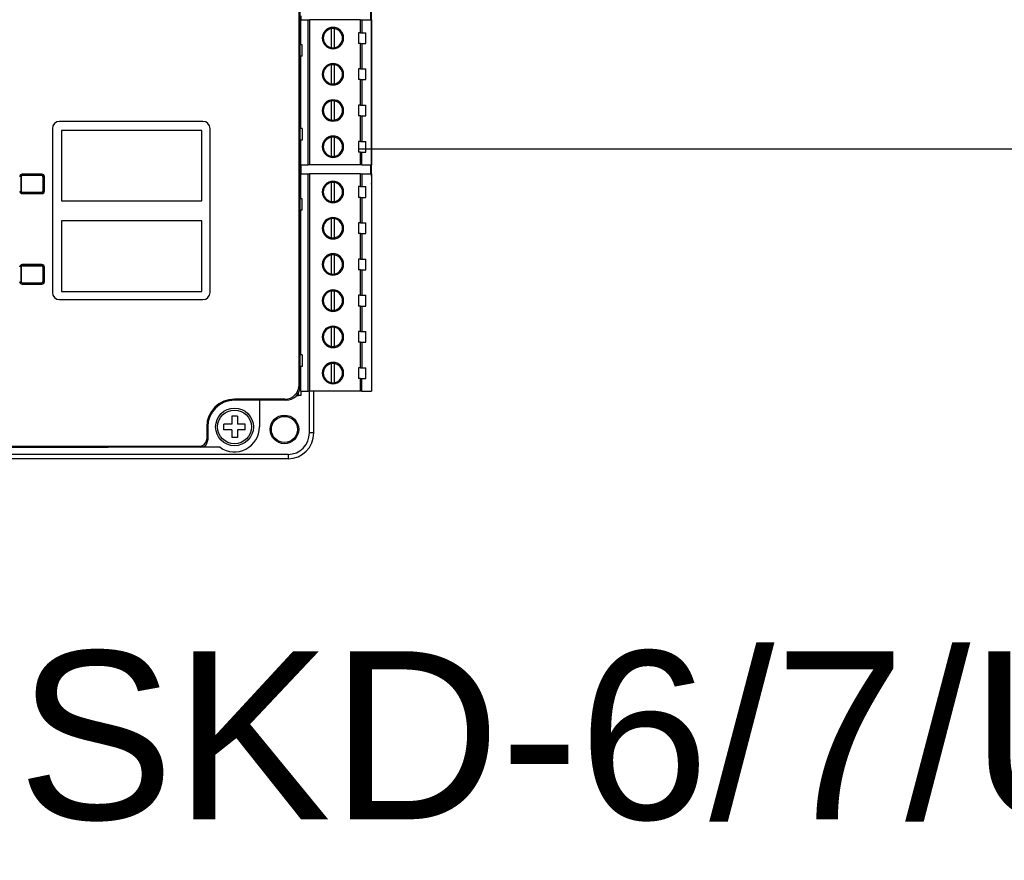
# Model space of a CAD drawing. Header units: millimetres. Extents: x -7023 to 53801, y 9849 to 33561.
# Tile 484 of 537: x 29437 to 29574, y 27578 to 27695. Entities that reach past the tile are written whole.
import ezdxf
from ezdxf.enums import TextEntityAlignment as Align

# ---------------------------------------------------------------- set-up
doc = ezdxf.new("R2010")
doc.units = ezdxf.units.MM
doc.layers.add('IE_SKD', color=6, linetype='Continuous')
doc.styles.get("Standard").update_dxf_attribs({"font": 'arial.ttf'})

# ---------------------------------------------------------------- blocks, each defined once
blk = doc.blocks.new('Modul kontroli HID X100')
at = {"layer": 'IE_SKD', "linetype": 'Continuous', "lineweight": 25}
for p, q in [((-23988.62, -33305.96), (-23988.62, -33203.45)), ((-23988.47, -33306.11), (-23988.47, -33203.3)), ((-23978.47, -33276.7), (-23978.47, -33232.7)), ((-23978.59, -33253.5), (-23978.59, -33254.77)), ((-23988.37, -33254.17), (-23988.37, -33254.77)), ((-23988.37, -33258.25), (-23988.37, -33254.77)), ((-23988.37, -33254.77), (-23987.34, -33254.77)), ((-23987.34, -33275.09), (-23987.34, -33254.77)), ((-23987.34, -33254.77), (-23987.15, -33254.77)), ((-23987.15, -33254.77), (-23987.15, -33275.09)), ((-23980, -33254.77), (-23987.15, -33254.77)), ((-23980, -33256.56), (-23980, -33254.77)), ((-23980, -33254.77), (-23979.82, -33254.77)), ((-23979.82, -33254.77), (-23979.82, -33256.56)), ((-23979.82, -33254.77), (-23978.47, -33254.77)), ((-23978.47, -33254.77), (-23978.47, -33275.09)), ((-23988.37, -33256.43), (-23988.47, -33256.43)), ((-23984.1, -33255.98), (-23984.1, -33258.64)), ((-23983.64, -33258.64), (-23983.64, -33255.98)), ((-23980, -33256.56), (-23980.27, -33256.56)), ((-23980.27, -33256.56), (-23980.27, -33258.06)), ((-23980, -33256.56), (-23979.82, -33256.56)), ((-23979.82, -33256.56), (-23979.27, -33256.56)), ((-23979.27, -33258.06), (-23979.27, -33256.56)), ((-23988.37, -33258.18), (-23988.47, -33258.18)), ((-23988.2, -33258.25), (-23988.47, -33258.25)), ((-23988.2, -33259.85), (-23988.2, -33258.25)), ((-23980, -33258.06), (-23980.27, -33258.06)), ((-23980, -33261.64), (-23980, -33258.06)), ((-23980, -33258.06), (-23979.82, -33258.06)), ((-23979.82, -33258.06), (-23979.82, -33261.64)), ((-23979.82, -33258.06), (-23979.27, -33258.06)), ((-23988.2, -33259.85), (-23988.47, -33259.85)), ((-23988.37, -33270.01), (-23988.37, -33259.85)), ((-23988.37, -33261.51), (-23988.47, -33261.51)), ((-23984.1, -33261.06), (-23984.1, -33263.72)), ((-23983.64, -33263.72), (-23983.64, -33261.06)), ((-23980, -33261.64), (-23980.27, -33261.64)), ((-23980.27, -33261.64), (-23980.27, -33263.14)), ((-23980, -33261.64), (-23979.82, -33261.64)), ((-23979.82, -33261.64), (-23979.27, -33261.64)), ((-23979.27, -33263.14), (-23979.27, -33261.64)), ((-23988.37, -33263.26), (-23988.47, -33263.26)), ((-23980, -33263.14), (-23980.27, -33263.14)), ((-23980, -33266.72), (-23980, -33263.14)), ((-23980, -33263.14), (-23979.82, -33263.14)), ((-23979.82, -33263.14), (-23979.82, -33266.72)), ((-23979.82, -33263.14), (-23979.27, -33263.14)), ((-23984.1, -33266.14), (-23984.1, -33268.8)), ((-23983.64, -33268.8), (-23983.64, -33266.14)), ((-23988.37, -33266.59), (-23988.47, -33266.59)), ((-23980, -33266.72), (-23980.27, -33266.72)), ((-23980.27, -33266.72), (-23980.27, -33268.22)), ((-23980, -33266.72), (-23979.82, -33266.72)), ((-23979.82, -33266.72), (-23979.27, -33266.72)), ((-23979.27, -33268.22), (-23979.27, -33266.72)), ((-23988.37, -33268.34), (-23988.47, -33268.34)), ((-23980, -33268.22), (-23980.27, -33268.22)), ((-23980, -33271.8), (-23980, -33268.22)), ((-23980, -33268.22), (-23979.82, -33268.22)), ((-23979.82, -33268.22), (-23979.82, -33271.8)), ((-23979.82, -33268.22), (-23979.27, -33268.22)), ((-24023.2, -33270), (-24023.2, -33293)), ((-24002.1, -33269), (-24022.2, -33269)), ((-24002.24, -33270.26), (-24021.94, -33270.26)), ((-24021.94, -33270.26), (-24021.94, -33280.16)), ((-24002.24, -33280.16), (-24002.24, -33270.26)), ((-24001.1, -33293), (-24001.1, -33270)), ((-23988.2, -33270.01), (-23988.47, -33270.01)), ((-23988.2, -33270.01), (-23988.2, -33271.61)), ((-23988.2, -33271.61), (-23988.47, -33271.61)), ((-23988.37, -33271.67), (-23988.47, -33271.67)), ((-23988.37, -33275.09), (-23988.37, -33271.61)), ((-23984.1, -33271.22), (-23984.1, -33273.88)), ((-23983.64, -33273.88), (-23983.64, -33271.22)), ((-23980, -33271.8), (-23980.27, -33271.8)), ((-23980.27, -33271.8), (-23980.27, -33273.3)), ((-23980, -33271.8), (-23979.82, -33271.8)), ((-23979.82, -33271.8), (-23979.27, -33271.8)), ((-23979.27, -33273.3), (-23979.27, -33271.8)), ((-23988.37, -33273.42), (-23988.47, -33273.42)), ((-23980, -33273.3), (-23980.27, -33273.3)), ((-23980, -33275.09), (-23980, -33273.3)), ((-23980, -33273.3), (-23979.82, -33273.3)), ((-23979.82, -33275.09), (-23979.82, -33273.3)), ((-23979.82, -33273.3), (-23979.27, -33273.3)), ((-23988.37, -33275.69), (-23988.47, -33275.69)), ((-23988.37, -33275.76), (-23988.47, -33275.76)), ((-23988.37, -33275.09), (-23987.34, -33275.09)), ((-23988.37, -33275.09), (-23988.37, -33275.69)), ((-23988.37, -33275.76), (-23988.37, -33276.36)), ((-23987.15, -33275.09), (-23987.34, -33275.09)), ((-23980, -33275.09), (-23987.15, -33275.09)), ((-23979.82, -33275.09), (-23980, -33275.09)), ((-23979.82, -33275.09), (-23978.47, -33275.09)), ((-23978.59, -33275.09), (-23978.59, -33276.36)), ((-24027.6, -33276.75), (-24027.64, -33276.75)), ((-24027.64, -33276.75), (-24027.64, -33278.76)), ((-24027.6, -33276.75), (-24027.6, -33278.76)), ((-24024.68, -33276.39), (-24027.44, -33276.39)), ((-24027.44, -33276.55), (-24027.44, -33276.59)), ((-24024.68, -33276.55), (-24027.44, -33276.55)), ((-24024.68, -33276.59), (-24027.44, -33276.59)), ((-24024.68, -33276.59), (-24024.68, -33276.55)), ((-24024.48, -33276.75), (-24024.52, -33276.75)), ((-24024.52, -33278.76), (-24024.52, -33276.75)), ((-24024.48, -33278.76), (-24024.48, -33276.75)), ((-24024.32, -33278.76), (-24024.32, -33276.75)), ((-23988.37, -33279.84), (-23988.37, -33276.36)), ((-23988.37, -33276.36), (-23987.34, -33276.36)), ((-23987.34, -33306.84), (-23987.34, -33276.36)), ((-23987.34, -33276.36), (-23987.15, -33276.36)), ((-23987.15, -33276.36), (-23987.15, -33306.84)), ((-23980, -33276.36), (-23987.15, -33276.36)), ((-23980, -33278.15), (-23980, -33276.36)), ((-23980, -33276.36), (-23979.82, -33276.36)), ((-23979.82, -33276.36), (-23979.82, -33278.15)), ((-23979.82, -33276.36), (-23978.47, -33276.36)), ((-23978.47, -33276.36), (-23978.47, -33306.84)), ((-23978.47, -33276.7), (-23978.47, -33277.7)), ((-23988.37, -33278.02), (-23988.47, -33278.02)), ((-23984.1, -33277.57), (-23984.1, -33280.23)), ((-23983.64, -33280.23), (-23983.64, -33277.57)), ((-23980, -33278.15), (-23980.27, -33278.15)), ((-23980.27, -33278.15), (-23980.27, -33279.65)), ((-23980, -33278.15), (-23979.82, -33278.15)), ((-23979.82, -33278.15), (-23979.27, -33278.15)), ((-23979.27, -33279.65), (-23979.27, -33278.15)), ((-23978.47, -33277.7), (-23978.47, -33277.7)), ((-24027.64, -33278.76), (-24027.6, -33278.76)), ((-24027.44, -33278.92), (-24024.68, -33278.92)), ((-24027.44, -33278.92), (-24027.44, -33278.96)), ((-24027.4, -33278.99), (-24027.44, -33278.96)), ((-24027.44, -33278.96), (-24027.44, -33279.12)), ((-24027.44, -33279.12), (-24024.68, -33279.12)), ((-24027.4, -33278.99), (-24024.71, -33278.99)), ((-24027.4, -33279.12), (-24027.4, -33278.99)), ((-24024.71, -33278.99), (-24024.68, -33278.96)), ((-24024.71, -33278.99), (-24024.71, -33279.12)), ((-24024.68, -33278.96), (-24024.68, -33278.92)), ((-24024.68, -33279.12), (-24024.68, -33278.96)), ((-24024.52, -33278.76), (-24024.48, -33278.76)), ((-23988.37, -33279.77), (-23988.47, -33279.77)), ((-23988.2, -33279.84), (-23988.47, -33279.84)), ((-23988.2, -33281.44), (-23988.2, -33279.84)), ((-23980, -33279.65), (-23980.27, -33279.65)), ((-23980, -33283.23), (-23980, -33279.65)), ((-23980, -33279.65), (-23979.82, -33279.65)), ((-23979.82, -33279.65), (-23979.82, -33283.23)), ((-23979.82, -33279.65), (-23979.27, -33279.65)), ((-24021.94, -33280.16), (-24002.24, -33280.16)), ((-23988.2, -33281.44), (-23988.47, -33281.44)), ((-23988.37, -33301.76), (-23988.37, -33281.44)), ((-23984.1, -33282.65), (-23984.1, -33285.31)), ((-23983.64, -33285.31), (-23983.64, -33282.65)), ((-24002.24, -33282.96), (-24021.94, -33282.96)), ((-24021.94, -33282.96), (-24021.94, -33292.86)), ((-24002.24, -33292.86), (-24002.24, -33282.96)), ((-23988.37, -33283.1), (-23988.47, -33283.1)), ((-23980, -33283.23), (-23980.27, -33283.23)), ((-23980.27, -33283.23), (-23980.27, -33284.73)), ((-23980, -33283.23), (-23979.82, -33283.23)), ((-23979.82, -33283.23), (-23979.27, -33283.23)), ((-23979.27, -33284.73), (-23979.27, -33283.23)), ((-23988.37, -33284.85), (-23988.47, -33284.85)), ((-23980, -33284.73), (-23980.27, -33284.73)), ((-23980, -33288.31), (-23980, -33284.73)), ((-23980, -33284.73), (-23979.82, -33284.73)), ((-23979.82, -33284.73), (-23979.82, -33288.31)), ((-23979.82, -33284.73), (-23979.27, -33284.73)), ((-23988.37, -33288.18), (-23988.47, -33288.18)), ((-23984.1, -33287.73), (-23984.1, -33290.39)), ((-23983.64, -33290.39), (-23983.64, -33287.73)), ((-23980, -33288.31), (-23980.27, -33288.31)), ((-23980.27, -33288.31), (-23980.27, -33289.81)), ((-23980, -33288.31), (-23979.82, -33288.31)), ((-23979.82, -33288.31), (-23979.27, -33288.31)), ((-23979.27, -33289.81), (-23979.27, -33288.31)), ((-24027.6, -33289.45), (-24027.64, -33289.45)), ((-24027.64, -33289.45), (-24027.64, -33291.46)), ((-24027.6, -33289.45), (-24027.6, -33291.46)), ((-24027.44, -33289.09), (-24027.44, -33289.25)), ((-24024.68, -33289.09), (-24027.44, -33289.09)), ((-24027.4, -33289.22), (-24027.44, -33289.25)), ((-24027.44, -33289.25), (-24027.44, -33289.29)), ((-24024.68, -33289.29), (-24027.44, -33289.29)), ((-24027.4, -33289.22), (-24027.4, -33289.09)), ((-24024.71, -33289.22), (-24027.4, -33289.22)), ((-24024.71, -33289.09), (-24024.71, -33289.22)), ((-24024.71, -33289.22), (-24024.68, -33289.25)), ((-24024.68, -33289.25), (-24024.68, -33289.09)), ((-24024.68, -33289.29), (-24024.68, -33289.25)), ((-24024.48, -33289.45), (-24024.52, -33289.45)), ((-24024.52, -33291.46), (-24024.52, -33289.45)), ((-24024.48, -33291.46), (-24024.48, -33289.45)), ((-24024.32, -33291.46), (-24024.32, -33289.45)), ((-23988.37, -33289.93), (-23988.47, -33289.93)), ((-23980, -33289.81), (-23980.27, -33289.81)), ((-23980, -33293.39), (-23980, -33289.81)), ((-23980, -33289.81), (-23979.82, -33289.81)), ((-23979.82, -33289.81), (-23979.82, -33293.39)), ((-23979.82, -33289.81), (-23979.27, -33289.81)), ((-24027.64, -33291.46), (-24027.6, -33291.46)), ((-24027.44, -33291.62), (-24024.68, -33291.62)), ((-24027.44, -33291.62), (-24027.44, -33291.66)), ((-24027.44, -33291.66), (-24024.68, -33291.66)), ((-24027.44, -33291.82), (-24024.68, -33291.82)), ((-24024.68, -33291.66), (-24024.68, -33291.62)), ((-24024.52, -33291.46), (-24024.48, -33291.46)), ((-24021.94, -33292.86), (-24002.24, -33292.86)), ((-23988.37, -33293.26), (-23988.47, -33293.26)), ((-23984.1, -33292.81), (-23984.1, -33295.47)), ((-23983.64, -33295.47), (-23983.64, -33292.81)), ((-23980, -33293.39), (-23980.27, -33293.39)), ((-23980.27, -33293.39), (-23980.27, -33294.89)), ((-23980, -33293.39), (-23979.82, -33293.39)), ((-23979.82, -33293.39), (-23979.27, -33293.39)), ((-23979.27, -33294.89), (-23979.27, -33293.39)), ((-24022.2, -33294), (-24002.1, -33294)), ((-23988.37, -33295.01), (-23988.47, -33295.01)), ((-23980, -33294.89), (-23980.27, -33294.89)), ((-23980, -33298.47), (-23980, -33294.89)), ((-23980, -33294.89), (-23979.82, -33294.89)), ((-23979.82, -33294.89), (-23979.82, -33298.47)), ((-23979.82, -33294.89), (-23979.27, -33294.89)), ((-23984.1, -33297.89), (-23984.1, -33300.55)), ((-23983.64, -33300.55), (-23983.64, -33297.89)), ((-23988.37, -33298.34), (-23988.47, -33298.34)), ((-23980, -33298.47), (-23980.27, -33298.47)), ((-23980.27, -33298.47), (-23980.27, -33299.97)), ((-23980, -33298.47), (-23979.82, -33298.47)), ((-23979.82, -33298.47), (-23979.27, -33298.47)), ((-23979.27, -33299.97), (-23979.27, -33298.47)), ((-23988.37, -33300.09), (-23988.47, -33300.09)), ((-23980, -33299.97), (-23980.27, -33299.97)), ((-23980, -33303.55), (-23980, -33299.97)), ((-23980, -33299.97), (-23979.82, -33299.97)), ((-23979.82, -33299.97), (-23979.82, -33303.55)), ((-23979.82, -33299.97), (-23979.27, -33299.97)), ((-23988.2, -33301.76), (-23988.47, -33301.76)), ((-23988.2, -33301.76), (-23988.2, -33303.36)), ((-23988.2, -33303.36), (-23988.47, -33303.36)), ((-23988.37, -33303.42), (-23988.47, -33303.42)), ((-23988.37, -33306.84), (-23988.37, -33303.36)), ((-23984.1, -33302.97), (-23984.1, -33305.63)), ((-23983.64, -33305.63), (-23983.64, -33302.97)), ((-23980, -33303.55), (-23980.27, -33303.55)), ((-23980.27, -33303.55), (-23980.27, -33305.05)), ((-23980, -33303.55), (-23979.82, -33303.55)), ((-23979.82, -33303.55), (-23979.27, -33303.55)), ((-23979.27, -33305.05), (-23979.27, -33303.55)), ((-23988.62, -33305.96), (-23988.47, -33306.11)), ((-23988.37, -33305.17), (-23988.47, -33305.17)), ((-23980, -33305.05), (-23980.27, -33305.05)), ((-23980, -33306.84), (-23980, -33305.05)), ((-23980, -33305.05), (-23979.82, -33305.05)), ((-23979.82, -33306.84), (-23979.82, -33305.05)), ((-23979.82, -33305.05), (-23979.27, -33305.05)), ((-23988.97, -33307.44), (-23988.72, -33307.44)), ((-23988.72, -33307.44), (-23988.72, -33307.08)), ((-23988.37, -33307.44), (-23988.72, -33307.44)), ((-23988.37, -33306.84), (-23987.34, -33306.84)), ((-23988.37, -33306.84), (-23988.37, -33307.44)), ((-23987.15, -33306.84), (-23987.34, -33306.84)), ((-23987.17, -33312.7), (-23987.17, -33306.84)), ((-23980, -33306.84), (-23987.15, -33306.84)), ((-23986.56, -33312.7), (-23986.56, -33306.84)), ((-23979.82, -33306.84), (-23980, -33306.84)), ((-23979.82, -33306.84), (-23978.47, -33306.84)), ((-23990.62, -33307.95), (-23997.67, -33307.95)), ((-23997.67, -33308.1), (-23997.67, -33307.95)), ((-23994.17, -33308.1), (-23997.67, -33308.1)), ((-23990.46, -33308.1), (-23994.17, -33308.1)), ((-23994.17, -33308.1), (-23994.17, -33311.85)), ((-23990.46, -33308.1), (-23990.62, -33307.95)), ((-23997.27, -33310.35), (-23998.07, -33310.35)), ((-23998.07, -33310.35), (-23998.07, -33311.45)), ((-23997.27, -33310.35), (-23997.27, -33311.45)), ((-23998.07, -33311.45), (-23999.17, -33311.45)), ((-23999.17, -33312.25), (-23999.17, -33311.45)), ((-23996.17, -33311.45), (-23997.27, -33311.45)), ((-23996.17, -33312.25), (-23996.17, -33311.45)), ((-24001.57, -33311.85), (-24001.57, -33313.55)), ((-24001.42, -33311.85), (-24001.57, -33311.85)), ((-24001.42, -33311.85), (-24001.42, -33313.71)), ((-23998.07, -33312.25), (-23999.17, -33312.25)), ((-23998.07, -33312.25), (-23998.07, -33313.35)), ((-23997.27, -33312.25), (-23997.27, -33313.35)), ((-23996.17, -33312.25), (-23997.27, -33312.25)), ((-23986.56, -33312.7), (-23987.17, -33312.7)), ((-24118.77, -33314.55), (-24002.57, -33314.55)), ((-24002.42, -33314.7), (-24002.57, -33314.55)), ((-24001.57, -33313.55), (-24001.42, -33313.71)), ((-23997.27, -33313.35), (-23998.07, -33313.35)), ((-24105.97, -33314.7), (-24015.37, -33314.7)), ((-23990.17, -33315.7), (-24040.41, -33315.7)), ((-24002.42, -33314.7), (-24015.37, -33314.7)), ((-23999.7, -33314.7), (-24002.42, -33314.7)), ((-23990.17, -33315.7), (-23990.17, -33316.32)), ((-23990.17, -33316.32), (-24040.41, -33316.32))]:
    blk.add_line(p, q, dxfattribs=at)
for centre, radius in [((-23997.67, -33311.85), 2.65), ((-23997.67, -33311.85), 2.37), ((-23990.67, -33312.2), 2), ((-23990.67, -33312.2), 1.83)]:
    blk.add_circle(centre, radius, dxfattribs=at)
for centre, radius, start, end in [((-23983.87, -33257.31), 1.5, 90, 270), ((-23983.87, -33257.31), 1.35, 99.7945, 260.2055), ((-23983.87, -33257.31), 1.35, 90, 99.7945), ((-23983.87, -33257.31), 1.5, 270, 90), ((-23983.87, -33257.31), 1.35, 80.2055, 90), ((-23983.87, -33257.31), 1.35, 279.7945, 80.2055), ((-23983.87, -33257.31), 1.35, 260.2055, 270), ((-23983.87, -33257.31), 1.35, 270, 279.7945), ((-23983.87, -33262.39), 1.5, 90, 270), ((-23983.87, -33262.39), 1.35, 99.7945, 260.2055), ((-23983.87, -33262.39), 1.35, 90, 99.7945), ((-23983.87, -33262.39), 1.5, 270, 90), ((-23983.87, -33262.39), 1.35, 80.2055, 90), ((-23983.87, -33262.39), 1.35, 279.7945, 80.2055), ((-23983.87, -33262.39), 1.35, 260.2055, 270), ((-23983.87, -33262.39), 1.35, 270, 279.7945), ((-23983.87, -33267.47), 1.5, 90, 270), ((-23983.87, -33267.47), 1.35, 99.7945, 260.2055), ((-23983.87, -33267.47), 1.35, 90, 99.7945), ((-23983.87, -33267.47), 1.5, 270, 90), ((-23983.87, -33267.47), 1.35, 80.2055, 90), ((-23983.87, -33267.47), 1.35, 279.7945, 80.2055), ((-23983.87, -33267.47), 1.35, 260.2055, 270), ((-23983.87, -33267.47), 1.35, 270, 279.7945), ((-24022.2, -33270), 1, 90, 180), ((-24002.1, -33270), 1, 0, 90), ((-23983.87, -33272.55), 1.5, 90, 270), ((-23983.87, -33272.55), 1.35, 99.7945, 260.2055), ((-23983.87, -33272.55), 1.35, 90, 99.7945), ((-23983.87, -33272.55), 1.5, 270, 90), ((-23983.87, -33272.55), 1.35, 80.2055, 90), ((-23983.87, -33272.55), 1.35, 279.7945, 80.2055), ((-23983.87, -33272.55), 1.35, 260.2055, 270), ((-23983.87, -33272.55), 1.35, 270, 279.7945), ((-24027.44, -33276.75), 0.356, 90, 180), ((-24027.44, -33276.75), 0.2, 90, 180), ((-24027.44, -33276.75), 0.156, 90, 180), ((-24024.68, -33276.75), 0.356, 0, 90), ((-24024.68, -33276.75), 0.2, 0, 90), ((-24024.68, -33276.75), 0.156, 0, 90), ((-23983.87, -33278.9), 1.5, 90, 270), ((-23983.87, -33278.9), 1.35, 99.7945, 260.2055), ((-23983.87, -33278.9), 1.35, 90, 99.7945), ((-23983.87, -33278.9), 1.5, 270, 90), ((-23983.87, -33278.9), 1.35, 80.2055, 90), ((-23983.87, -33278.9), 1.35, 279.7945, 80.2055), ((-24027.44, -33278.76), 0.356, 180, 270), ((-24027.44, -33278.76), 0.2, 180, 270), ((-24027.44, -33278.76), 0.156, 180, 270), ((-24024.68, -33278.76), 0.156, 270, 0), ((-24024.68, -33278.76), 0.2, 270, 0), ((-24024.68, -33278.76), 0.356, 270, 0), ((-23983.87, -33278.9), 1.35, 260.2055, 270), ((-23983.87, -33278.9), 1.35, 270, 279.7945), ((-23983.87, -33283.98), 1.5, 90, 270), ((-23983.87, -33283.98), 1.35, 99.7945, 260.2055), ((-23983.87, -33283.98), 1.35, 90, 99.7945), ((-23983.87, -33283.98), 1.5, 270, 90), ((-23983.87, -33283.98), 1.35, 80.2055, 90), ((-23983.87, -33283.98), 1.35, 279.7945, 80.2055), ((-23983.87, -33283.98), 1.35, 260.2055, 270), ((-23983.87, -33283.98), 1.35, 270, 279.7945), ((-23983.87, -33289.06), 1.5, 90, 270), ((-23983.87, -33289.06), 1.35, 99.7945, 260.2055), ((-23983.87, -33289.06), 1.35, 90, 99.7945), ((-23983.87, -33289.06), 1.5, 270, 90), ((-23983.87, -33289.06), 1.35, 80.2055, 90), ((-23983.87, -33289.06), 1.35, 279.7945, 80.2055), ((-24027.44, -33289.45), 0.356, 90, 180), ((-24027.44, -33289.45), 0.2, 90, 180), ((-24027.44, -33289.45), 0.156, 90, 180), ((-24024.68, -33289.45), 0.356, 0, 90), ((-24024.68, -33289.45), 0.2, 0, 90), ((-24024.68, -33289.45), 0.156, 0, 90), ((-23983.87, -33289.06), 1.35, 260.2055, 270), ((-23983.87, -33289.06), 1.35, 270, 279.7945), ((-24027.44, -33291.46), 0.356, 180, 270), ((-24027.44, -33291.46), 0.2, 180, 270), ((-24027.44, -33291.46), 0.156, 180, 270), ((-24024.68, -33291.46), 0.156, 270, 0), ((-24024.68, -33291.46), 0.2, 270, 0), ((-24024.68, -33291.46), 0.356, 270, 0), ((-24022.2, -33293), 1, 180, 270), ((-24002.1, -33293), 1, 270, 0), ((-23983.87, -33294.14), 1.5, 90, 270), ((-23983.87, -33294.14), 1.35, 99.7945, 260.2055), ((-23983.87, -33294.14), 1.35, 90, 99.7945), ((-23983.87, -33294.14), 1.5, 270, 90), ((-23983.87, -33294.14), 1.35, 80.2055, 90), ((-23983.87, -33294.14), 1.35, 279.7945, 80.2055), ((-23983.87, -33294.14), 1.35, 260.2055, 270), ((-23983.87, -33294.14), 1.35, 270, 279.7945), ((-23983.87, -33299.22), 1.5, 90, 270), ((-23983.87, -33299.22), 1.35, 99.7945, 260.2055), ((-23983.87, -33299.22), 1.35, 90, 99.7945), ((-23983.87, -33299.22), 1.5, 270, 90), ((-23983.87, -33299.22), 1.35, 80.2055, 90), ((-23983.87, -33299.22), 1.35, 279.7945, 80.2055), ((-23983.87, -33299.22), 1.35, 260.2055, 270), ((-23983.87, -33299.22), 1.35, 270, 279.7945), ((-23983.87, -33304.3), 1.5, 90, 270), ((-23983.87, -33304.3), 1.35, 99.7945, 260.2055), ((-23983.87, -33304.3), 1.35, 90, 99.7945), ((-23983.87, -33304.3), 1.5, 270, 90), ((-23983.87, -33304.3), 1.35, 80.2055, 90), ((-23983.87, -33304.3), 1.35, 279.7945, 80.2055), ((-23983.87, -33304.3), 1.35, 260.2055, 270), ((-23983.87, -33304.3), 1.35, 270, 279.7945), ((-23997.67, -33311.85), 3.9, 90, 180), ((-23997.67, -33311.85), 3.75, 90, 180), ((-23997.67, -33311.85), 3.5, 234.5168, 0), ((-23990.17, -33312.7), 3, 270, 0), ((-23990.17, -33312.7), 3.61, 270, 0)]:
    blk.add_arc(centre, radius, start, end, dxfattribs=at)
for centre, major_axis, ratio, start_param, end_param in [((-23979.53, -33277.7), (1.07, 0), 0.998074, 6.172704, 6.283185), ((-23990.62, -33305.95), (-1.42, 1.42), 0.99628, 2.358058, 3.925127), ((-23990.47, -33306.1), (-1.42, 1.42), 0.99628, 2.358058, 3.925127), ((-24002.57, -33313.55), (-0.71, 0.71), 0.99628, 2.358058, 3.925127), ((-24002.42, -33313.7), (-0.71, 0.71), 0.99628, 2.358058, 3.925127)]:
    blk.add_ellipse(centre, major_axis=major_axis, ratio=ratio, start_param=start_param, end_param=end_param, dxfattribs=at)

msp = doc.modelspace()

# ---------------------------------------------------------------- linework, layer by layer
at = {"layer": 'IE_SKD', "color": 92}
msp.add_line((29484.3, 27676.75, 1545.47), (30122.39, 27676.75, 1545.47), dxfattribs=at)

# ---------------------------------------------------------------- block references
at = {"layer": 'IE_SKD', "ltscale": 200, "transparency": 33554687, "xscale": 0.9870040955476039, "yscale": 0.9870040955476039, "zscale": 0.9870040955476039}
msp.add_blockref('Modul kontroli HID X100', (53152.79, 60517.17, 346.72), dxfattribs=at)

# ---------------------------------------------------------------- texts
at = {"layer": 'IE_SKD', "linetype": 'Continuous'}
msp.add_text('SKD-6/7/U', height=23.27, dxfattribs=at).set_placement((29436.95, 27607.19, 1545.47), align=Align.TOP_LEFT)

doc.saveas('drawing.dxf')
